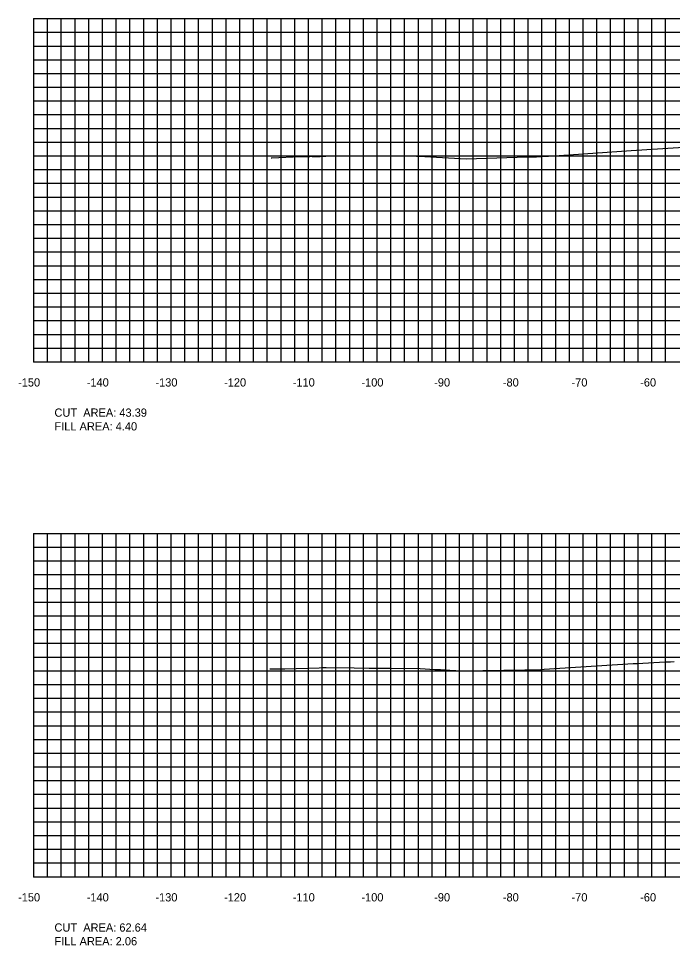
# Model space of a CAD drawing. Extents: x 1800880 to 1818864, y 245271 to 250560.
# Drawn here: x 1813358.8 to 1813454, y 250089.4 to 250224.4 of the extents above; entities that cross this region are included whole.
import ezdxf

# ---------------------------------------------------------------- set-up
doc = ezdxf.new("R2010")
doc.units = 0
for name, color, linetype in [('CL-CNST', 7, 'Continuous'), ('DESIGN - DRAINAGE - Bridges', 7, 'Continuous'), ('DRAINAGETXT', 7, 'Continuous'), ('Level 46', 7, 'Continuous')]:
    doc.layers.add(name, color=color, linetype=linetype)

msp = doc.modelspace()

# ---------------------------------------------------------------- linework, layer by layer
at = {"layer": 'CL-CNST'}
for points in [[(1813395.54, 250204.16), (1813395.65, 250204.16), (1813399.76, 250204.33), (1813399.94, 250204.34), (1813401.2, 250204.36), (1813401.29, 250204.37), (1813401.34, 250204.37), (1813401.39, 250204.37), (1813401.52, 250204.36), (1813401.69, 250204.36), (1813401.7, 250204.36), (1813401.92, 250204.36), (1813402.24, 250204.36), (1813402.46, 250204.36), (1813402.72, 250204.36), (1813403.52, 250204.39), (1813404.49, 250204.41), (1813412.03, 250204.44), (1813412.14, 250204.44), (1813413.91, 250204.44), (1813414.22, 250204.44), (1813414.3, 250204.44), (1813414.64, 250204.45), (1813415.13, 250204.44), (1813415.13, 250204.44), (1813415.23, 250204.44), (1813415.29, 250204.44), (1813415.53, 250204.42), (1813417.94, 250204.32), (1813423.96, 250204.02), (1813431.4, 250204.23), (1813434.2, 250204.31), (1813435.75, 250204.39), (1813435.93, 250204.4), (1813437.49, 250204.47), (1813448, 250205.19), (1813461, 250206.04)], [(1813395.37, 250129.69), (1813395.66, 250129.71), (1813397.41, 250129.71), (1813397.55, 250129.72), (1813402.57, 250129.86), (1813402.92, 250129.88), (1813402.92, 250129.88), (1813403.33, 250129.9), (1813403.57, 250129.91), (1813407.66, 250129.85), (1813409.85, 250129.83), (1813411.17, 250129.81), (1813412.82, 250129.79), (1813417.24, 250129.74), (1813419.38, 250129.63), (1813419.6, 250129.63), (1813420.23, 250129.6), (1813421.6, 250129.52), (1813423.32, 250129.43), (1813432.5, 250129.55), (1813434.22, 250129.56), (1813434.32, 250129.56), (1813434.33, 250129.56), (1813435.31, 250129.64), (1813448.29, 250130.48), (1813448.86, 250130.49), (1813452.94, 250130.71), (1813453.22, 250130.72), (1813453.25, 250130.73), (1813453.7, 250130.75), (1813453.71, 250130.75), (1813454.26, 250130.78)]]:
    msp.add_lwpolyline(points, dxfattribs=at)
at = {"layer": 'DESIGN - DRAINAGE - Bridges'}
for p, q in [((1813360.94, 250224.43), (1813361, 250224.43)), ((1813361, 250174.43), (1813361, 250224.43)), ((1813360.94, 250214.43), (1813361, 250214.43)), ((1813360.94, 250204.43), (1813361, 250204.43)), ((1813360.94, 250194.43), (1813361, 250194.43)), ((1813360.94, 250184.43), (1813361, 250184.43)), ((1813360.94, 250174.43), (1813361, 250174.43)), ((1813361, 250174.43), (1813661, 250174.43)), ((1813361, 250174.37), (1813361, 250174.43)), ((1813371, 250174.37), (1813371, 250174.43)), ((1813381, 250174.37), (1813381, 250174.43)), ((1813391, 250174.37), (1813391, 250174.43)), ((1813401, 250174.37), (1813401, 250174.43)), ((1813411, 250174.37), (1813411, 250174.43)), ((1813421, 250174.37), (1813421, 250174.43)), ((1813431, 250174.37), (1813431, 250174.43)), ((1813441, 250174.37), (1813441, 250174.43)), ((1813451, 250174.37), (1813451, 250174.43)), ((1813360.94, 250149.43), (1813361, 250149.43)), ((1813361, 250099.43), (1813361, 250149.43)), ((1813360.94, 250139.43), (1813361, 250139.43)), ((1813360.94, 250129.43), (1813361, 250129.43)), ((1813360.94, 250119.43), (1813361, 250119.43)), ((1813360.94, 250109.43), (1813361, 250109.43)), ((1813360.94, 250099.43), (1813361, 250099.43)), ((1813361, 250099.43), (1813661, 250099.43)), ((1813361, 250099.37), (1813361, 250099.43)), ((1813371, 250099.37), (1813371, 250099.43)), ((1813381, 250099.37), (1813381, 250099.43)), ((1813391, 250099.37), (1813391, 250099.43)), ((1813401, 250099.37), (1813401, 250099.43)), ((1813411, 250099.37), (1813411, 250099.43)), ((1813421, 250099.37), (1813421, 250099.43)), ((1813431, 250099.37), (1813431, 250099.43)), ((1813441, 250099.37), (1813441, 250099.43)), ((1813451, 250099.37), (1813451, 250099.43))]:
    msp.add_line(p, q, dxfattribs=at)
at = {"layer": 'Level 46'}
for p, q in [((1813361, 250224.43), (1813661, 250224.43)), ((1813361, 250174.43), (1813361, 250224.43)), ((1813363, 250174.43), (1813363, 250224.43)), ((1813365, 250174.43), (1813365, 250224.43)), ((1813367, 250174.43), (1813367, 250224.43)), ((1813369, 250174.43), (1813369, 250224.43)), ((1813371, 250174.43), (1813371, 250224.43)), ((1813373, 250174.43), (1813373, 250224.43)), ((1813375, 250174.43), (1813375, 250224.43)), ((1813377, 250174.43), (1813377, 250224.43)), ((1813379, 250174.43), (1813379, 250224.43)), ((1813381, 250174.43), (1813381, 250224.43)), ((1813383, 250174.43), (1813383, 250224.43)), ((1813385, 250174.43), (1813385, 250224.43)), ((1813387, 250174.43), (1813387, 250224.43)), ((1813389, 250174.43), (1813389, 250224.43)), ((1813391, 250174.43), (1813391, 250224.43)), ((1813393, 250174.43), (1813393, 250224.43)), ((1813395, 250174.43), (1813395, 250224.43)), ((1813397, 250174.43), (1813397, 250224.43)), ((1813399, 250174.43), (1813399, 250224.43)), ((1813401, 250174.43), (1813401, 250224.43)), ((1813403, 250174.43), (1813403, 250224.43)), ((1813405, 250174.43), (1813405, 250224.43)), ((1813407, 250174.43), (1813407, 250224.43)), ((1813409, 250174.43), (1813409, 250224.43)), ((1813411, 250174.43), (1813411, 250224.43)), ((1813413, 250174.43), (1813413, 250224.43)), ((1813415, 250174.43), (1813415, 250224.43)), ((1813417, 250174.43), (1813417, 250224.43)), ((1813419, 250174.43), (1813419, 250224.43)), ((1813421, 250174.43), (1813421, 250224.43)), ((1813423, 250174.43), (1813423, 250224.43)), ((1813425, 250174.43), (1813425, 250224.43)), ((1813427, 250174.43), (1813427, 250224.43)), ((1813429, 250174.43), (1813429, 250224.43)), ((1813431, 250174.43), (1813431, 250224.43)), ((1813433, 250174.43), (1813433, 250224.43)), ((1813435, 250174.43), (1813435, 250224.43)), ((1813437, 250174.43), (1813437, 250224.43)), ((1813439, 250174.43), (1813439, 250224.43)), ((1813441, 250174.43), (1813441, 250224.43)), ((1813443, 250174.43), (1813443, 250224.43)), ((1813445, 250174.43), (1813445, 250224.43)), ((1813447, 250174.43), (1813447, 250224.43)), ((1813449, 250174.43), (1813449, 250224.43)), ((1813451, 250174.43), (1813451, 250224.43)), ((1813453, 250174.43), (1813453, 250224.43)), ((1813361, 250222.43), (1813661, 250222.43)), ((1813361, 250220.43), (1813661, 250220.43)), ((1813361, 250218.43), (1813661, 250218.43)), ((1813361, 250216.43), (1813661, 250216.43)), ((1813361, 250214.43), (1813661, 250214.43)), ((1813361, 250212.43), (1813661, 250212.43)), ((1813361, 250210.43), (1813661, 250210.43)), ((1813361, 250208.43), (1813661, 250208.43)), ((1813361, 250206.43), (1813661, 250206.43)), ((1813361, 250204.43), (1813661, 250204.43)), ((1813361, 250202.43), (1813661, 250202.43)), ((1813361, 250200.43), (1813661, 250200.43)), ((1813361, 250198.43), (1813661, 250198.43)), ((1813361, 250196.43), (1813661, 250196.43)), ((1813361, 250194.43), (1813661, 250194.43)), ((1813361, 250192.43), (1813661, 250192.43)), ((1813361, 250190.43), (1813661, 250190.43)), ((1813361, 250188.43), (1813661, 250188.43)), ((1813361, 250186.43), (1813661, 250186.43)), ((1813361, 250184.43), (1813661, 250184.43)), ((1813361, 250182.43), (1813661, 250182.43)), ((1813361, 250180.43), (1813661, 250180.43)), ((1813361, 250178.43), (1813661, 250178.43)), ((1813361, 250176.43), (1813661, 250176.43)), ((1813361, 250174.43), (1813661, 250174.43)), ((1813361, 250149.43), (1813661, 250149.43)), ((1813361, 250099.43), (1813361, 250149.43)), ((1813363, 250099.43), (1813363, 250149.43)), ((1813365, 250099.43), (1813365, 250149.43)), ((1813367, 250099.43), (1813367, 250149.43)), ((1813369, 250099.43), (1813369, 250149.43)), ((1813371, 250099.43), (1813371, 250149.43)), ((1813373, 250099.43), (1813373, 250149.43)), ((1813375, 250099.43), (1813375, 250149.43)), ((1813377, 250099.43), (1813377, 250149.43)), ((1813379, 250099.43), (1813379, 250149.43)), ((1813381, 250099.43), (1813381, 250149.43)), ((1813383, 250099.43), (1813383, 250149.43)), ((1813385, 250099.43), (1813385, 250149.43)), ((1813387, 250099.43), (1813387, 250149.43)), ((1813389, 250099.43), (1813389, 250149.43)), ((1813391, 250099.43), (1813391, 250149.43)), ((1813393, 250099.43), (1813393, 250149.43)), ((1813395, 250099.43), (1813395, 250149.43)), ((1813397, 250099.43), (1813397, 250149.43)), ((1813399, 250099.43), (1813399, 250149.43)), ((1813401, 250099.43), (1813401, 250149.43)), ((1813403, 250099.43), (1813403, 250149.43)), ((1813405, 250099.43), (1813405, 250149.43)), ((1813407, 250099.43), (1813407, 250149.43)), ((1813409, 250099.43), (1813409, 250149.43)), ((1813411, 250099.43), (1813411, 250149.43)), ((1813413, 250099.43), (1813413, 250149.43)), ((1813415, 250099.43), (1813415, 250149.43)), ((1813417, 250099.43), (1813417, 250149.43)), ((1813419, 250099.43), (1813419, 250149.43)), ((1813421, 250099.43), (1813421, 250149.43)), ((1813423, 250099.43), (1813423, 250149.43)), ((1813425, 250099.43), (1813425, 250149.43)), ((1813427, 250099.43), (1813427, 250149.43)), ((1813429, 250099.43), (1813429, 250149.43)), ((1813431, 250099.43), (1813431, 250149.43)), ((1813433, 250099.43), (1813433, 250149.43)), ((1813435, 250099.43), (1813435, 250149.43)), ((1813437, 250099.43), (1813437, 250149.43)), ((1813439, 250099.43), (1813439, 250149.43)), ((1813441, 250099.43), (1813441, 250149.43)), ((1813443, 250099.43), (1813443, 250149.43)), ((1813445, 250099.43), (1813445, 250149.43)), ((1813447, 250099.43), (1813447, 250149.43)), ((1813449, 250099.43), (1813449, 250149.43)), ((1813451, 250099.43), (1813451, 250149.43)), ((1813453, 250099.43), (1813453, 250149.43)), ((1813361, 250147.43), (1813661, 250147.43)), ((1813361, 250145.43), (1813661, 250145.43)), ((1813361, 250143.43), (1813661, 250143.43)), ((1813361, 250141.43), (1813661, 250141.43)), ((1813361, 250139.43), (1813661, 250139.43)), ((1813361, 250137.43), (1813661, 250137.43)), ((1813361, 250135.43), (1813661, 250135.43)), ((1813361, 250133.43), (1813661, 250133.43)), ((1813361, 250131.43), (1813661, 250131.43)), ((1813361, 250129.43), (1813661, 250129.43)), ((1813361, 250127.43), (1813661, 250127.43)), ((1813361, 250125.43), (1813661, 250125.43)), ((1813361, 250123.43), (1813661, 250123.43)), ((1813361, 250121.43), (1813661, 250121.43)), ((1813361, 250119.43), (1813661, 250119.43)), ((1813361, 250117.43), (1813661, 250117.43)), ((1813361, 250115.43), (1813661, 250115.43)), ((1813361, 250113.43), (1813661, 250113.43)), ((1813361, 250111.43), (1813661, 250111.43)), ((1813361, 250109.43), (1813661, 250109.43)), ((1813361, 250107.43), (1813661, 250107.43)), ((1813361, 250105.43), (1813661, 250105.43)), ((1813361, 250103.43), (1813661, 250103.43)), ((1813361, 250101.43), (1813661, 250101.43)), ((1813361, 250099.43), (1813661, 250099.43))]:
    msp.add_line(p, q, dxfattribs=at)

# ---------------------------------------------------------------- texts
for s, p in [('-150', (1813358.7, 250170.83)), ('-140', (1813368.7, 250170.83)), ('-130', (1813378.7, 250170.83)), ('-120', (1813388.7, 250170.83)), ('-110', (1813398.7, 250170.83)), ('-100', (1813408.7, 250170.83)), ('-90', (1813419.3, 250170.83)), ('-80', (1813429.3, 250170.83)), ('-70', (1813439.3, 250170.83)), ('-60', (1813449.3, 250170.83)), ('-150', (1813358.7, 250095.83)), ('-140', (1813368.7, 250095.83)), ('-130', (1813378.7, 250095.83)), ('-120', (1813388.7, 250095.83)), ('-110', (1813398.7, 250095.83)), ('-100', (1813408.7, 250095.83)), ('-90', (1813419.3, 250095.83)), ('-80', (1813429.3, 250095.83)), ('-70', (1813439.3, 250095.83)), ('-60', (1813449.3, 250095.83))]:
    msp.add_text(s, height=1.2).set_placement(p)
at = {"layer": 'DESIGN - DRAINAGE - Bridges'}
for p in [(1813361, 250174.43), (1813361, 250099.43)]:
    msp.add_text('-', height=0.0001, dxfattribs=at).set_placement(p)
at = {"layer": 'DRAINAGETXT'}
for s, p in [('CUT  AREA: 43.39', (1813364, 250166.43)), ('FILL AREA: 4.40', (1813364, 250164.43)), ('CUT  AREA: 62.64', (1813364, 250091.43)), ('FILL AREA: 2.06', (1813364, 250089.43))]:
    msp.add_text(s, height=1.2, dxfattribs=at).set_placement(p)

doc.saveas('drawing.dxf')
